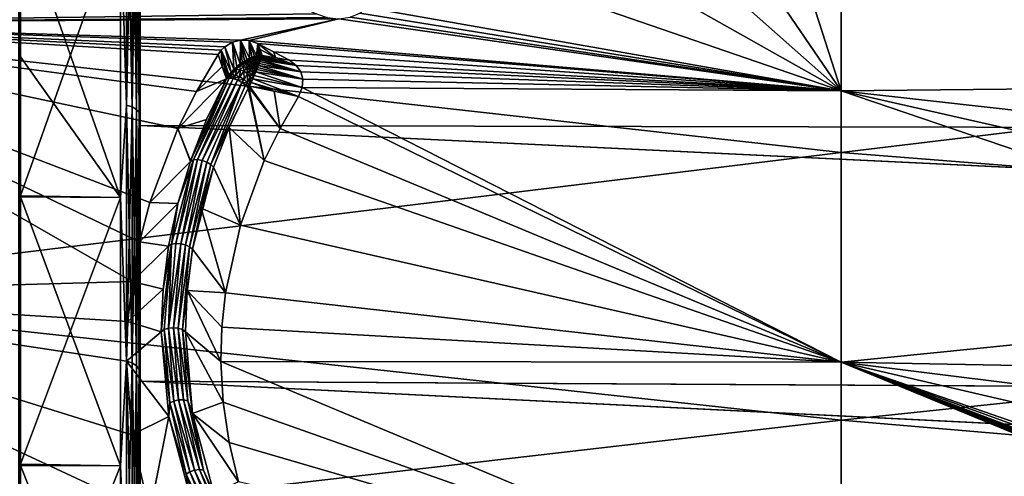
# Model space of a CAD drawing. Header units: metres. Extents: x -31 to 116, y -82 to 82.
# Tile 325 of 656: x 11 to 26, y -33 to -26. Entities that reach past the tile are written whole.
import ezdxf

# ---------------------------------------------------------------- set-up
doc = ezdxf.new("R2010")
doc.units = ezdxf.units.M
doc.layers.add('solid_80000000GA_10_1', color=7, linetype='CONTINUOUS')

msp = doc.modelspace()

# ---------------------------------------------------------------- linework, layer by layer
at = {"layer": 'solid_80000000GA_10_1'}
for points in [[(5.595928, -25.962204, -54.73056), (5.595928, -21.725851, -56.546066), (15.155936, -25.826351, -54.91227)], [(23.04767, -23.726908, 55.984234), (5.595928, -21.725851, 56.546066), (5.595928, -25.962206, 54.73056)], [(21.706841, -22.824995, -56.333199), (23.04767, -22.747946, -56.389107), (23.04767, -26.9874, -54.487438)], [(31.004324, -26.905794, -54.68261), (23.04767, -26.9874, -54.487438), (23.04767, -22.747946, -56.389107)], [(30.641781, -26.41151, -54.916027), (31.004324, -26.905794, -54.68261), (23.04767, -22.747946, -56.389107)], [(30.242102, -25.938753, -55.133194), (30.641781, -26.41151, -54.916027), (23.04767, -22.747946, -56.389107)], [(29.806677, -25.489527, -55.333946), (30.242102, -25.938753, -55.133194), (23.04767, -22.747946, -56.389107)], [(20.386131, -23.083086, -56.204445), (21.706841, -22.824995, -56.333199), (23.04767, -26.9874, -54.487438)], [(19.127661, -23.513071, -56.004345), (20.386131, -23.083086, -56.204445), (23.04767, -26.9874, -54.487438)], [(12.205235, -24.323917, -46.069187), (12.296415, -27.203577, -44.176739), (12.296415, -23.157877, -46.804512)], [(12.296415, -27.203577, 44.176739), (12.205235, -24.323917, 46.069187), (12.296415, -23.157877, 46.804512)], [(12.296415, -23.157877, -46.804512), (12.296415, -27.203577, -44.176739), (12.378717, -23.180094, -46.841476)], [(12.296415, -23.157877, 46.804512), (12.378717, -23.180094, 46.841476), (12.378717, -27.228317, 44.212067)], [(12.296415, -27.203577, 44.176739), (12.296415, -23.157877, 46.804512), (12.378717, -27.228317, 44.212067)], [(12.296415, -27.203577, -44.176739), (12.378717, -27.228317, -44.212067), (12.378717, -23.180094, -46.841476)], [(12.378717, -23.180094, -46.841476), (12.378717, -27.228317, -44.212067), (12.443876, -23.214216, -46.898254)], [(12.378717, -23.180094, 46.841476), (12.443876, -23.214216, 46.898254), (12.443876, -27.266317, 44.266327)], [(12.378717, -27.228317, 44.212067), (12.378717, -23.180094, 46.841476), (12.443876, -27.266317, 44.266327)], [(12.378717, -27.228317, -44.212067), (12.443876, -27.266317, -44.266327), (12.443876, -23.214216, -46.898254)], [(12.443876, -23.214216, -46.898254), (12.443876, -27.266317, -44.266327), (12.485639, -23.256973, -46.969398)], [(12.443876, -23.214216, 46.898254), (12.485639, -23.256973, 46.969398), (12.485639, -27.313931, 44.334316)], [(12.443876, -27.266317, 44.266327), (12.443876, -23.214216, 46.898254), (12.485639, -27.313931, 44.334316)], [(12.443876, -27.266317, -44.266327), (12.485639, -27.313931, -44.334316), (12.485639, -23.256973, -46.969398)], [(12.485639, -27.313931, 44.334316), (12.485639, -23.256973, 46.969398), (12.5, -24.473694, 46.329247)], [(12.485639, -23.256973, -46.969398), (12.485639, -27.313931, -44.334316), (12.5, -24.48431, -46.322567)], [(12.5, -23.505836, -53.711914), (103, -27.691591, -54.352322), (103, -23.341593, -56.357498)], [(12.5, -23.5058, 53.711929), (103, -23.341688, 56.357452), (103, -27.689804, 54.35323)], [(12.5, -27.509586, 51.775642), (12.5, -23.5058, 53.711929), (103, -27.689804, 54.35323)], [(12.5, -24.473694, 46.329247), (12.5, -23.5058, 53.711929), (12.5, -27.509586, 51.775642)], [(12.5, -23.505836, -53.711914), (12.5, -27.509619, -51.775623), (103, -27.691591, -54.352322)], [(12.5, -26.658291, -44.898903), (12.5, -27.509619, -51.775623), (12.5, -23.505836, -53.711914)], [(12.5, -24.48431, -46.322567), (12.5, -26.658291, -44.898903), (12.5, -23.505836, -53.711914)], [(17.943159, -24.109961, -55.73037), (19.127661, -23.513071, -56.004345), (23.04767, -26.9874, -54.487438)], [(23.04767, -27.916227, 54.017448), (23.04767, -23.726908, 55.984234), (5.595928, -25.962206, 54.73056)], [(44.944008, -25.275887, 55.722126), (23.04767, -23.726908, 55.984234), (23.04767, -27.916227, 54.017448)], [(10.67712, -24.061541, 48.30814), (10.7, -25.175966, 47.447727), (10.67712, -28.209888, 45.613697)], [(10.67712, -28.209888, -45.613697), (10.7, -25.187031, -47.440765), (10.67712, -24.061541, -48.30814)], [(16.861902, -24.857506, -55.383644), (17.943159, -24.109961, -55.73037), (23.04767, -26.9874, -54.487438)], [(10.7, -24.300222, -46.052967), (10.7, -28.568169, -43.143787), (12.205235, -24.323917, -46.069187)], [(10.7, -27.402473, -45.989948), (10.7, -28.568169, -43.143787), (10.7, -24.300222, -46.052967)], [(10.7, -25.187031, -47.440765), (10.7, -27.402473, -45.989948), (10.7, -24.300222, -46.052967)], [(10.7, -24.310728, 46.046356), (12.205235, -24.323917, 46.069187), (12.205235, -28.593248, 43.157959)], [(10.7, -26.474466, 44.629395), (10.7, -24.310728, 46.046356), (12.205235, -28.593248, 43.157959)], [(10.7, -25.175966, 47.447727), (10.7, -24.310728, 46.046356), (10.7, -26.474466, 44.629395)], [(10.7, -28.568169, -43.143787), (12.205235, -28.593248, -43.157959), (12.205235, -24.323917, -46.069187)], [(12.205235, -24.323917, -46.069187), (12.205235, -28.593248, -43.157959), (12.296415, -27.203577, -44.176739)], [(12.296415, -27.203577, 44.176739), (12.205235, -28.593248, 43.157959), (12.205235, -24.323917, 46.069187)], [(12.485639, -27.313931, 44.334316), (12.5, -24.473694, 46.329247), (12.5, -28.761805, 43.40633)], [(12.485639, -27.313931, -44.334316), (12.5, -26.658291, -44.898903), (12.5, -24.48431, -46.322567)], [(12.5, -28.761805, 43.40633), (12.5, -24.473694, 46.329247), (12.5, -27.509586, 51.775642)], [(15.915729, -25.731342, -54.968346), (16.861902, -24.857506, -55.383644), (23.04767, -26.9874, -54.487438)], [(10.67712, -28.209888, 45.613697), (10.7, -25.175966, 47.447727), (10.7, -29.545706, 44.4692)], [(10.7, -25.175966, 47.447727), (10.7, -26.474466, 44.629395), (10.7, -28.583839, 43.13221)], [(10.7, -29.545706, 44.4692), (10.7, -25.175966, 47.447727), (10.7, -28.583839, 43.13221)], [(10.67712, -28.209888, -45.613697), (10.7, -27.402473, -45.989948), (10.7, -25.187031, -47.440765)], [(44.944008, -29.641315, 53.527733), (44.944008, -25.275887, 55.722126), (23.04767, -27.916227, 54.017448)], [(15.804276, -25.819496, -54.925289), (15.915729, -25.731342, -54.968346), (23.04767, -26.9874, -54.487438)], [(5.595928, -25.962204, -54.73056), (15.155936, -25.826351, -54.91227), (15.314411, -25.885389, -54.886837)], [(5.595928, -25.962204, -54.73056), (15.314411, -25.885389, -54.886837), (15.488615, -25.904158, -54.880608)], [(14.011325, -26.222872, -54.707241), (5.595928, -25.962204, -54.73056), (15.488615, -25.904158, -54.880608)], [(14.141746, -26.229488, -54.705948), (14.011325, -26.222872, -54.707241), (15.488615, -25.904158, -54.880608)], [(14.141746, -26.229488, -54.705948), (15.488615, -25.904158, -54.880608), (23.04767, -26.9874, -54.487438)], [(15.488615, -25.904158, -54.880608), (15.658215, -25.880358, -54.894409), (23.04767, -26.9874, -54.487438)], [(15.658215, -25.880358, -54.894409), (15.804276, -25.819496, -54.925289), (23.04767, -26.9874, -54.487438)], [(12.380383, -29.858343, -52.787518), (5.595928, -30.048262, -52.598217), (5.595928, -25.962204, -54.73056)], [(12.492253, -29.260593, -53.122738), (12.380383, -29.858343, -52.787518), (5.595928, -25.962204, -54.73056)], [(12.647789, -28.669367, -53.446285), (12.492253, -29.260593, -53.122738), (5.595928, -25.962204, -54.73056)], [(13.0697, -27.552834, -54.036209), (12.647789, -28.669367, -53.446285), (5.595928, -25.962204, -54.73056)], [(13.348016, -26.995573, -54.320648), (13.0697, -27.552834, -54.036209), (5.595928, -25.962204, -54.73056)], [(13.674114, -26.439129, -54.598244), (13.348016, -26.995573, -54.320648), (5.595928, -25.962204, -54.73056)], [(13.720813, -26.376411, -54.62923), (13.674114, -26.439129, -54.598244), (5.595928, -25.962204, -54.73056)], [(13.772994, -26.324995, -54.65477), (13.720813, -26.376411, -54.62923), (5.595928, -25.962204, -54.73056)], [(13.887912, -26.254307, -54.690399), (13.772994, -26.324995, -54.65477), (5.595928, -25.962204, -54.73056)], [(14.011325, -26.222872, -54.707241), (13.887912, -26.254307, -54.690399), (5.595928, -25.962204, -54.73056)], [(23.04767, -27.916227, 54.017448), (5.595928, -25.962206, 54.73056), (5.595928, -30.048264, 52.598217)], [(13.871194, -26.706444, -53.218796), (13.720813, -26.376411, -54.62923), (13.772994, -26.324995, -54.65477)], [(13.912161, -26.661728, -53.254532), (13.772994, -26.324995, -54.65477), (13.887912, -26.254307, -54.690399)], [(13.912161, -26.661728, -53.254532), (13.871194, -26.706444, -53.218796), (13.772994, -26.324995, -54.65477)], [(14.004332, -26.580278, -53.358555), (13.887912, -26.254307, -54.690399), (14.011325, -26.222872, -54.707241)], [(13.956624, -26.619438, -53.301147), (13.912161, -26.661728, -53.254532), (13.887912, -26.254307, -54.690399)], [(14.004332, -26.580278, -53.358555), (13.956624, -26.619438, -53.301147), (13.887912, -26.254307, -54.690399)], [(14.037733, -26.556246, -53.402843), (14.004332, -26.580278, -53.358555), (14.011325, -26.222872, -54.707241)], [(14.144237, -26.496422, -53.565453), (14.011325, -26.222872, -54.707241), (14.141746, -26.229488, -54.705948)], [(14.072223, -26.534128, -53.452072), (14.037733, -26.556246, -53.402843), (14.011325, -26.222872, -54.707241)], [(14.107717, -26.514126, -53.506241), (14.072223, -26.534128, -53.452072), (14.011325, -26.222872, -54.707241)], [(14.144237, -26.496422, -53.565453), (14.107717, -26.514126, -53.506241), (14.011325, -26.222872, -54.707241)], [(14.271475, -26.276323, -54.685352), (14.141746, -26.229488, -54.705948), (23.04767, -26.9874, -54.487438)], [(14.249118, -26.462095, -53.755013), (14.141746, -26.229488, -54.705948), (14.271475, -26.276323, -54.685352)], [(14.181658, -26.4813, -53.629711), (14.144237, -26.496422, -53.565453), (14.141746, -26.229488, -54.705948)], [(14.219918, -26.469082, -53.699291), (14.181658, -26.4813, -53.629711), (14.141746, -26.229488, -54.705948)], [(14.249118, -26.462095, -53.755013), (14.219918, -26.469082, -53.699291), (14.141746, -26.229488, -54.705948)], [(14.278843, -26.457186, -53.814007), (14.249118, -26.462095, -53.755013), (14.271475, -26.276323, -54.685352)], [(14.508245, -26.402161, -54.628002), (14.271475, -26.276323, -54.685352), (23.04767, -26.9874, -54.487438)], [(14.540766, -26.490574, -54.25703), (14.271475, -26.276323, -54.685352), (14.508245, -26.402161, -54.628002)], [(14.308779, -26.454575, -53.876293), (14.278843, -26.457186, -53.814007), (14.271475, -26.276323, -54.685352)], [(14.303813, -26.364845, -54.313377), (14.308779, -26.454575, -53.876293), (14.271475, -26.276323, -54.685352)], [(14.540766, -26.490574, -54.25703), (14.303813, -26.364845, -54.313377), (14.271475, -26.276323, -54.685352)], [(14.303813, -26.364845, -54.313377), (14.338618, -26.454464, -53.941887), (14.308779, -26.454575, -53.876293)], [(14.540766, -26.490574, -54.25703), (14.338618, -26.454464, -53.941887), (14.303813, -26.364845, -54.313377)], [(10.7, -28.583839, 43.13221), (10.7, -26.474466, 44.629395), (12.205235, -28.593248, 43.157959)], [(13.732723, -26.623426, -53.874722), (13.348016, -26.995573, -54.320648), (13.674114, -26.439129, -54.598244)], [(13.732723, -26.623426, -53.874722), (13.674114, -26.439129, -54.598244), (13.720813, -26.376411, -54.62923)], [(13.732723, -26.623426, -53.874722), (13.720813, -26.376411, -54.62923), (13.798325, -26.806171, -53.176521)], [(13.815436, -26.779102, -53.184803), (13.798325, -26.806171, -53.176521), (13.720813, -26.376411, -54.62923)], [(13.834209, -26.752617, -53.194653), (13.815436, -26.779102, -53.184803), (13.720813, -26.376411, -54.62923)], [(13.871194, -26.706444, -53.218796), (13.834209, -26.752617, -53.194653), (13.720813, -26.376411, -54.62923)], [(14.136084, -26.518341, -53.487858), (14.072223, -26.534128, -53.452072), (14.107717, -26.514126, -53.506241)], [(14.136084, -26.518341, -53.487858), (14.107717, -26.514126, -53.506241), (14.144237, -26.496422, -53.565453)], [(14.136084, -26.518341, -53.487858), (14.144237, -26.496422, -53.565453), (14.174344, -26.498695, -53.56205)], [(14.136084, -26.518341, -53.487858), (14.174344, -26.498695, -53.56205), (14.169185, -26.526011, -53.478504)], [(14.174344, -26.498695, -53.56205), (14.144237, -26.496422, -53.565453), (14.181658, -26.4813, -53.629711)], [(14.174344, -26.498695, -53.56205), (14.201445, -26.506222, -53.555065), (14.169185, -26.526011, -53.478504)], [(14.169185, -26.526011, -53.478504), (14.201445, -26.506222, -53.555065), (14.200997, -26.539368, -53.471352)], [(14.174344, -26.498695, -53.56205), (14.181658, -26.4813, -53.629711), (14.21049, -26.483114, -53.636894)], [(14.174344, -26.498695, -53.56205), (14.21049, -26.483114, -53.636894), (14.201445, -26.506222, -53.555065)], [(14.21049, -26.483114, -53.636894), (14.181658, -26.4813, -53.629711), (14.219918, -26.469082, -53.699291)], [(14.201445, -26.506222, -53.555065), (14.227494, -26.517595, -53.549412), (14.200997, -26.539368, -53.471352)], [(14.21049, -26.483114, -53.636894), (14.231775, -26.490023, -53.631821), (14.201445, -26.506222, -53.555065)], [(14.201445, -26.506222, -53.555065), (14.231775, -26.490023, -53.631821), (14.227494, -26.517595, -53.549412)], [(14.21049, -26.483114, -53.636894), (14.219918, -26.469082, -53.699291), (14.244808, -26.471149, -53.712318)], [(14.21049, -26.483114, -53.636894), (14.244808, -26.471149, -53.712318), (14.231775, -26.490023, -53.631821)], [(14.244808, -26.471149, -53.712318), (14.219918, -26.469082, -53.699291), (14.249118, -26.462095, -53.755013)], [(14.231775, -26.490023, -53.631821), (14.252296, -26.499332, -53.627483), (14.227494, -26.517595, -53.549412)], [(14.227494, -26.517595, -53.549412), (14.252296, -26.499332, -53.627483), (14.251945, -26.532572, -53.545204)], [(14.244808, -26.471149, -53.712318), (14.260475, -26.476973, -53.708801), (14.231775, -26.490023, -53.631821)], [(14.231775, -26.490023, -53.631821), (14.260475, -26.476973, -53.708801), (14.252296, -26.499332, -53.627483)], [(14.244808, -26.471149, -53.712318), (14.249118, -26.462095, -53.755013), (14.277518, -26.462505, -53.788303)], [(14.244808, -26.471149, -53.712318), (14.277518, -26.462505, -53.788303), (14.260475, -26.476973, -53.708801)], [(14.277518, -26.462505, -53.788303), (14.249118, -26.462095, -53.755013), (14.278843, -26.457186, -53.814007)], [(14.252296, -26.499332, -53.627483), (14.271786, -26.510916, -53.623947), (14.251945, -26.532572, -53.545204)], [(14.251945, -26.532572, -53.545204), (14.271786, -26.510916, -53.623947), (14.274284, -26.550842, -53.542538)], [(14.260475, -26.476973, -53.708801), (14.275664, -26.484121, -53.705654), (14.252296, -26.499332, -53.627483)], [(14.252296, -26.499332, -53.627483), (14.275664, -26.484121, -53.705654), (14.271786, -26.510916, -53.623947)], [(14.277518, -26.462505, -53.788303), (14.287765, -26.466808, -53.786106), (14.260475, -26.476973, -53.708801)], [(14.260475, -26.476973, -53.708801), (14.287765, -26.466808, -53.786106), (14.275664, -26.484121, -53.705654)], [(14.275664, -26.484121, -53.705654), (14.290267, -26.492542, -53.702896), (14.271786, -26.510916, -53.623947)], [(14.271786, -26.510916, -53.623947), (14.290267, -26.492542, -53.702896), (14.289988, -26.524628, -53.621258)], [(14.271786, -26.510916, -53.623947), (14.289988, -26.524628, -53.621258), (14.274284, -26.550842, -53.542538)], [(14.287765, -26.466808, -53.786106), (14.297778, -26.471693, -53.784054), (14.275664, -26.484121, -53.705654)], [(14.275664, -26.484121, -53.705654), (14.297778, -26.471693, -53.784054), (14.290267, -26.492542, -53.702896)], [(14.277518, -26.462505, -53.788303), (14.278843, -26.457186, -53.814007), (14.308771, -26.456976, -53.864838)], [(14.277518, -26.462505, -53.788303), (14.308771, -26.456976, -53.864838), (14.287765, -26.466808, -53.786106)], [(14.308771, -26.456976, -53.864838), (14.278843, -26.457186, -53.814007), (14.308779, -26.454575, -53.876293)], [(14.308771, -26.456976, -53.864838), (14.31875, -26.461847, -53.862785), (14.287765, -26.466808, -53.786106)], [(14.287765, -26.466808, -53.786106), (14.31875, -26.461847, -53.862785), (14.297778, -26.471693, -53.784054)], [(14.290267, -26.492542, -53.702896), (14.304175, -26.502176, -53.70055), (14.289988, -26.524628, -53.621258)], [(14.315158, -26.518448, -53.681568), (14.289988, -26.524628, -53.621258), (14.304175, -26.502176, -53.70055)], [(14.297778, -26.471693, -53.784054), (14.307526, -26.477144, -53.782158), (14.290267, -26.492542, -53.702896)], [(14.290267, -26.492542, -53.702896), (14.307526, -26.477144, -53.782158), (14.304175, -26.502176, -53.70055)], [(14.297778, -26.471693, -53.784054), (14.31875, -26.461847, -53.862785), (14.307526, -26.477144, -53.782158)], [(14.307526, -26.477144, -53.782158), (14.316977, -26.483143, -53.780418), (14.304175, -26.502176, -53.70055)], [(14.322208, -26.500004, -53.741432), (14.304175, -26.502176, -53.70055), (14.316977, -26.483143, -53.780418)], [(14.322208, -26.500004, -53.741432), (14.315158, -26.518448, -53.681568), (14.304175, -26.502176, -53.70055)], [(14.31875, -26.461847, -53.862785), (14.32846, -26.467283, -53.860863), (14.307526, -26.477144, -53.782158)], [(14.307526, -26.477144, -53.782158), (14.32846, -26.467283, -53.860863), (14.316977, -26.483143, -53.780418)], [(14.308771, -26.456976, -53.864838), (14.308779, -26.454575, -53.876293), (14.338618, -26.454464, -53.941887)], [(14.308771, -26.456976, -53.864838), (14.338618, -26.454464, -53.941887), (14.31875, -26.461847, -53.862785)], [(14.322208, -26.500004, -53.741432), (14.850119, -26.605112, -54.534645), (14.315158, -26.518448, -53.681568)], [(14.328556, -26.483013, -53.804768), (14.316977, -26.483143, -53.780418), (14.32846, -26.467283, -53.860863)], [(14.328556, -26.483013, -53.804768), (14.322208, -26.500004, -53.741432), (14.316977, -26.483143, -53.780418)], [(14.31875, -26.461847, -53.862785), (14.338618, -26.454464, -53.941887), (14.32846, -26.467283, -53.860863)], [(14.328556, -26.483013, -53.804768), (14.850119, -26.605112, -54.534645), (14.322208, -26.500004, -53.741432)], [(14.334074, -26.467739, -53.871582), (14.32846, -26.467283, -53.860863), (14.338618, -26.454464, -53.941887)], [(14.334074, -26.467739, -53.871582), (14.328556, -26.483013, -53.804768), (14.32846, -26.467283, -53.860863)], [(14.334074, -26.467739, -53.871582), (14.850119, -26.605112, -54.534645), (14.328556, -26.483013, -53.804768)], [(14.334074, -26.467739, -53.871582), (14.338618, -26.454464, -53.941887), (14.850119, -26.605112, -54.534645)], [(14.540766, -26.490574, -54.25703), (14.850119, -26.605112, -54.534645), (14.338618, -26.454464, -53.941887)], [(14.745036, -26.528008, -54.570648), (14.508245, -26.402161, -54.628002), (23.04767, -26.9874, -54.487438)], [(14.540766, -26.490574, -54.25703), (14.508245, -26.402161, -54.628002), (14.745036, -26.528008, -54.570648)], [(14.540766, -26.490574, -54.25703), (14.745036, -26.528008, -54.570648), (14.850119, -26.605112, -54.534645)], [(12.485639, -27.313931, -44.334316), (12.5, -28.77763, -43.394642), (12.5, -26.658291, -44.898903)], [(12.5, -26.658291, -44.898903), (12.5, -28.77763, -43.394642), (12.5, -27.509619, -51.775623)], [(13.732723, -26.623426, -53.874722), (13.798325, -26.806171, -53.176521), (13.348016, -26.995573, -54.320648)], [(13.946869, -26.665222, -53.202343), (13.871194, -26.706444, -53.218796), (13.912161, -26.661728, -53.254532)], [(14.002442, -26.612885, -53.27129), (13.912161, -26.661728, -53.254532), (13.956624, -26.619438, -53.301147)], [(13.946869, -26.665222, -53.202343), (13.912161, -26.661728, -53.254532), (14.002442, -26.612885, -53.27129)], [(13.946869, -26.665222, -53.202343), (14.002442, -26.612885, -53.27129), (14.003453, -26.670584, -53.172504)], [(14.002442, -26.612885, -53.27129), (13.956624, -26.619438, -53.301147), (14.004332, -26.580278, -53.358555)], [(14.002442, -26.612885, -53.27129), (14.004332, -26.580278, -53.358555), (14.051111, -26.573675, -53.342262)], [(14.002442, -26.612885, -53.27129), (14.051111, -26.573675, -53.342262), (14.05384, -26.618681, -53.249546)], [(14.002442, -26.612885, -53.27129), (14.05384, -26.618681, -53.249546), (14.003453, -26.670584, -53.172504)], [(14.003453, -26.670584, -53.172504), (14.05384, -26.618681, -53.249546), (14.061289, -26.692366, -53.155006)], [(14.051111, -26.573675, -53.342262), (14.004332, -26.580278, -53.358555), (14.037733, -26.556246, -53.402843)], [(14.095261, -26.542892, -53.414551), (14.037733, -26.556246, -53.402843), (14.072223, -26.534128, -53.452072)], [(14.051111, -26.573675, -53.342262), (14.037733, -26.556246, -53.402843), (14.095261, -26.542892, -53.414551)], [(14.051111, -26.573675, -53.342262), (14.095261, -26.542892, -53.414551), (14.096508, -26.580378, -53.325974)], [(14.051111, -26.573675, -53.342262), (14.096508, -26.580378, -53.325974), (14.05384, -26.618681, -53.249546)], [(14.05384, -26.618681, -53.249546), (14.096508, -26.580378, -53.325974), (14.104722, -26.637989, -53.235798)], [(14.05384, -26.618681, -53.249546), (14.104722, -26.637989, -53.235798), (14.061289, -26.692366, -53.155006)], [(14.061289, -26.692366, -53.155006), (14.104722, -26.637989, -53.235798), (14.114432, -26.728279, -53.1516)], [(14.095261, -26.542892, -53.414551), (14.072223, -26.534128, -53.452072), (14.136084, -26.518341, -53.487858)], [(14.095261, -26.542892, -53.414551), (14.136084, -26.518341, -53.487858), (14.134488, -26.55028, -53.402218)], [(14.095261, -26.542892, -53.414551), (14.134488, -26.55028, -53.402218), (14.096508, -26.580378, -53.325974)], [(14.096508, -26.580378, -53.325974), (14.134488, -26.55028, -53.402218), (14.140695, -26.597626, -53.314953)], [(14.096508, -26.580378, -53.325974), (14.140695, -26.597626, -53.314953), (14.104722, -26.637989, -53.235798)], [(14.104722, -26.637989, -53.235798), (14.140695, -26.597626, -53.314953), (14.151095, -26.66927, -53.231113)], [(14.104722, -26.637989, -53.235798), (14.151095, -26.66927, -53.231113), (14.114432, -26.728279, -53.1516)], [(14.136084, -26.518341, -53.487858), (14.169185, -26.526011, -53.478504), (14.134488, -26.55028, -53.402218)], [(14.134488, -26.55028, -53.402218), (14.169185, -26.526011, -53.478504), (14.172329, -26.565578, -53.393322)], [(14.134488, -26.55028, -53.402218), (14.172329, -26.565578, -53.393322), (14.140695, -26.597626, -53.314953)], [(14.140695, -26.597626, -53.314953), (14.172329, -26.565578, -53.393322), (14.181058, -26.624388, -53.309837)], [(14.140695, -26.597626, -53.314953), (14.181058, -26.624388, -53.309837), (14.151095, -26.66927, -53.231113)], [(14.151095, -26.66927, -53.231113), (14.181058, -26.624388, -53.309837), (14.189302, -26.710083, -53.235874)], [(14.169185, -26.526011, -53.478504), (14.200997, -26.539368, -53.471352), (14.172329, -26.565578, -53.393322)], [(14.172329, -26.565578, -53.393322), (14.200997, -26.539368, -53.471352), (14.207132, -26.588121, -53.388248)], [(14.172329, -26.565578, -53.393322), (14.207132, -26.588121, -53.388248), (14.181058, -26.624388, -53.309837)], [(14.181058, -26.624388, -53.309837), (14.207132, -26.588121, -53.388248), (14.2152, -26.659088, -53.310944)], [(14.181058, -26.624388, -53.309837), (14.2152, -26.659088, -53.310944), (14.189302, -26.710083, -53.235874)], [(14.217425, -26.754604, -53.252483), (14.189302, -26.710083, -53.235874), (14.2152, -26.659088, -53.310944)], [(14.200997, -26.539368, -53.471352), (14.227494, -26.517595, -53.549412), (14.230533, -26.557995, -53.466621)], [(14.200997, -26.539368, -53.471352), (14.230533, -26.557995, -53.466621), (14.207132, -26.588121, -53.388248)], [(14.207132, -26.588121, -53.388248), (14.230533, -26.557995, -53.466621), (14.237377, -26.616926, -53.387226)], [(14.207132, -26.588121, -53.388248), (14.237377, -26.616926, -53.387226), (14.2152, -26.659088, -53.310944)], [(14.254283, -26.668436, -53.362537), (14.2152, -26.659088, -53.310944), (14.237377, -26.616926, -53.387226)], [(14.239927, -26.70232, -53.314651), (14.217425, -26.754604, -53.252483), (14.2152, -26.659088, -53.310944)], [(14.254283, -26.668436, -53.362537), (14.239927, -26.70232, -53.314651), (14.2152, -26.659088, -53.310944)], [(14.227494, -26.517595, -53.549412), (14.251945, -26.532572, -53.545204), (14.230533, -26.557995, -53.466621)], [(14.230533, -26.557995, -53.466621), (14.251945, -26.532572, -53.545204), (14.256869, -26.581312, -53.464458)], [(14.230533, -26.557995, -53.466621), (14.256869, -26.581312, -53.464458), (14.237377, -26.616926, -53.387226)], [(14.268025, -26.635567, -53.415634), (14.237377, -26.616926, -53.387226), (14.256869, -26.581312, -53.464458)], [(14.268025, -26.635567, -53.415634), (14.254283, -26.668436, -53.362537), (14.237377, -26.616926, -53.387226)], [(14.251945, -26.532572, -53.545204), (14.274284, -26.550842, -53.542538), (14.256869, -26.581312, -53.464458)], [(14.268025, -26.635567, -53.415634), (14.949792, -26.8118, -54.434811), (14.254283, -26.668436, -53.362537)], [(14.281071, -26.60392, -53.473976), (14.256869, -26.581312, -53.464458), (14.274284, -26.550842, -53.542538)], [(14.281071, -26.60392, -53.473976), (14.268025, -26.635567, -53.415634), (14.256869, -26.581312, -53.464458)], [(14.281071, -26.60392, -53.473976), (14.949792, -26.8118, -54.434811), (14.268025, -26.635567, -53.415634)], [(14.304752, -26.54508, -53.606792), (14.274284, -26.550842, -53.542538), (14.289988, -26.524628, -53.621258)], [(14.304752, -26.54508, -53.606792), (14.293351, -26.573664, -53.537689), (14.274284, -26.550842, -53.542538)], [(14.293351, -26.573664, -53.537689), (14.281071, -26.60392, -53.473976), (14.274284, -26.550842, -53.542538)], [(14.293351, -26.573664, -53.537689), (14.918262, -26.700624, -54.48896), (14.281071, -26.60392, -53.473976)], [(14.281071, -26.60392, -53.473976), (14.918262, -26.700624, -54.48896), (14.949792, -26.8118, -54.434811)], [(14.315158, -26.518448, -53.681568), (14.304752, -26.54508, -53.606792), (14.289988, -26.524628, -53.621258)], [(14.304752, -26.54508, -53.606792), (14.918262, -26.700624, -54.48896), (14.293351, -26.573664, -53.537689)], [(14.315158, -26.518448, -53.681568), (14.918262, -26.700624, -54.48896), (14.304752, -26.54508, -53.606792)], [(14.315158, -26.518448, -53.681568), (14.850119, -26.605112, -54.534645), (14.918262, -26.700624, -54.48896)], [(14.850119, -26.605112, -54.534645), (14.745036, -26.528008, -54.570648), (23.04767, -26.9874, -54.487438)], [(14.918262, -26.700624, -54.48896), (14.850119, -26.605112, -54.534645), (23.04767, -26.9874, -54.487438)], [(13.798325, -26.806171, -53.176521), (13.0697, -27.552834, -54.036209), (13.348016, -26.995573, -54.320648)], [(13.798325, -26.806171, -53.176521), (13.500889, -27.420771, -52.853241), (13.0697, -27.552834, -54.036209)], [(13.839696, -26.79616, -53.115135), (13.258681, -28.041758, -52.519417), (13.798325, -26.806171, -53.176521)], [(13.302491, -28.024803, -52.460705), (13.258681, -28.041758, -52.519417), (13.839696, -26.79616, -53.115135)], [(13.798325, -26.806171, -53.176521), (13.258681, -28.041758, -52.519417), (13.500889, -27.420771, -52.853241)], [(13.302491, -28.024803, -52.460705), (13.839696, -26.79616, -53.115135), (13.898249, -26.803076, -53.068661)], [(13.364164, -28.02276, -52.418018), (13.302491, -28.024803, -52.460705), (13.898249, -26.803076, -53.068661)], [(13.364164, -28.02276, -52.418018), (13.898249, -26.803076, -53.068661), (13.965496, -26.825888, -53.043781)], [(13.879089, -26.743034, -53.138874), (13.798325, -26.806171, -53.176521), (13.815436, -26.779102, -53.184803)], [(13.879089, -26.743034, -53.138874), (13.839696, -26.79616, -53.115135), (13.798325, -26.806171, -53.176521)], [(13.879089, -26.743034, -53.138874), (13.815436, -26.779102, -53.184803), (13.834209, -26.752617, -53.194653)], [(13.879089, -26.743034, -53.138874), (13.834209, -26.752617, -53.194653), (13.871194, -26.706444, -53.218796)], [(13.879089, -26.743034, -53.138874), (13.937692, -26.75169, -53.096561), (13.839696, -26.79616, -53.115135)], [(13.937692, -26.75169, -53.096561), (13.898249, -26.803076, -53.068661), (13.839696, -26.79616, -53.115135)], [(13.946869, -26.665222, -53.202343), (13.879089, -26.743034, -53.138874), (13.871194, -26.706444, -53.218796)], [(13.946869, -26.665222, -53.202343), (13.937692, -26.75169, -53.096561), (13.879089, -26.743034, -53.138874)], [(13.937692, -26.75169, -53.096561), (14.00188, -26.777481, -53.073643), (13.898249, -26.803076, -53.068661)], [(14.00188, -26.777481, -53.073643), (13.965496, -26.825888, -53.043781), (13.898249, -26.803076, -53.068661)], [(13.946869, -26.665222, -53.202343), (14.003453, -26.670584, -53.172504), (13.937692, -26.75169, -53.096561)], [(14.003453, -26.670584, -53.172504), (14.00188, -26.777481, -53.073643), (13.937692, -26.75169, -53.096561)], [(14.00188, -26.777481, -53.073643), (14.06316, -26.816917, -53.073036), (13.965496, -26.825888, -53.043781)], [(14.003453, -26.670584, -53.172504), (14.061289, -26.692366, -53.155006), (14.00188, -26.777481, -53.073643)], [(14.061289, -26.692366, -53.155006), (14.06316, -26.816917, -53.073036), (14.00188, -26.777481, -53.073643)], [(14.061289, -26.692366, -53.155006), (14.114432, -26.728279, -53.1516), (14.06316, -26.816917, -53.073036)], [(14.114432, -26.728279, -53.1516), (14.113391, -26.864838, -53.09494), (14.06316, -26.816917, -53.073036)], [(14.114432, -26.728279, -53.1516), (14.157394, -26.774672, -53.162689), (14.113391, -26.864838, -53.09494)], [(14.157394, -26.774672, -53.162689), (14.145823, -26.914949, -53.136597), (14.113391, -26.864838, -53.09494)], [(14.114432, -26.728279, -53.1516), (14.151095, -26.66927, -53.231113), (14.157394, -26.774672, -53.162689)], [(14.169966, -26.861872, -53.163273), (14.145823, -26.914949, -53.136597), (14.157394, -26.774672, -53.162689)], [(14.151095, -26.66927, -53.231113), (14.189302, -26.710083, -53.235874), (14.157394, -26.774672, -53.162689)], [(14.193997, -26.808046, -53.202007), (14.157394, -26.774672, -53.162689), (14.189302, -26.710083, -53.235874)], [(14.193997, -26.808046, -53.202007), (14.169966, -26.861872, -53.163273), (14.157394, -26.774672, -53.162689)], [(14.193997, -26.808046, -53.202007), (14.882498, -27.072086, -54.304825), (14.169966, -26.861872, -53.163273)], [(14.217425, -26.754604, -53.252483), (14.193997, -26.808046, -53.202007), (14.189302, -26.710083, -53.235874)], [(14.217425, -26.754604, -53.252483), (14.940555, -26.937016, -54.372818), (14.193997, -26.808046, -53.202007)], [(14.193997, -26.808046, -53.202007), (14.940555, -26.937016, -54.372818), (14.882498, -27.072086, -54.304825)], [(14.239927, -26.70232, -53.314651), (14.940555, -26.937016, -54.372818), (14.217425, -26.754604, -53.252483)], [(14.254283, -26.668436, -53.362537), (14.949792, -26.8118, -54.434811), (14.239927, -26.70232, -53.314651)], [(14.239927, -26.70232, -53.314651), (14.949792, -26.8118, -54.434811), (14.940555, -26.937016, -54.372818)], [(14.949792, -26.8118, -54.434811), (14.918262, -26.700624, -54.48896), (23.04767, -26.9874, -54.487438)], [(13.435093, -28.035833, -52.397167), (13.364164, -28.02276, -52.418018), (13.965496, -26.825888, -53.043781)], [(13.435093, -28.035833, -52.397167), (13.965496, -26.825888, -53.043781), (14.031892, -26.861303, -53.043915)], [(13.505253, -28.062246, -52.401237), (13.435093, -28.035833, -52.397167), (14.031892, -26.861303, -53.043915)], [(13.564739, -28.098194, -52.429516), (13.505253, -28.062246, -52.401237), (14.031892, -26.861303, -53.043915)], [(13.564739, -28.098194, -52.429516), (14.031892, -26.861303, -53.043915), (14.088002, -26.904352, -53.069172)], [(13.564739, -28.098194, -52.429516), (14.088002, -26.904352, -53.069172), (14.125849, -26.948784, -53.115902)], [(13.564739, -28.098194, -52.429516), (14.125849, -26.948784, -53.115902), (13.840489, -27.537373, -52.804066)], [(13.840489, -27.537373, -52.804066), (14.125849, -26.948784, -53.115902), (14.368186, -28.035181, -53.806263)], [(14.06316, -26.816917, -53.073036), (14.031892, -26.861303, -53.043915), (13.965496, -26.825888, -53.043781)], [(14.06316, -26.816917, -53.073036), (14.113391, -26.864838, -53.09494), (14.031892, -26.861303, -53.043915)], [(14.113391, -26.864838, -53.09494), (14.088002, -26.904352, -53.069172), (14.031892, -26.861303, -53.043915)], [(14.113391, -26.864838, -53.09494), (14.145823, -26.914949, -53.136597), (14.088002, -26.904352, -53.069172)], [(14.088002, -26.904352, -53.069172), (14.145823, -26.914949, -53.136597), (14.135525, -26.931604, -53.125641)], [(14.088002, -26.904352, -53.069172), (14.135525, -26.931604, -53.125641), (14.125849, -26.948784, -53.115902)], [(14.125849, -26.948784, -53.115902), (14.135525, -26.931604, -53.125641), (14.368186, -28.035181, -53.806263)], [(14.135525, -26.931604, -53.125641), (14.145823, -26.914949, -53.136597), (14.605113, -27.553627, -54.057949)], [(14.135525, -26.931604, -53.125641), (14.605113, -27.553627, -54.057949), (14.368186, -28.035181, -53.806263)], [(14.169966, -26.861872, -53.163273), (14.516418, -26.992338, -53.731644), (14.145823, -26.914949, -53.136597)], [(14.145823, -26.914949, -53.136597), (14.516418, -26.992338, -53.731644), (14.605113, -27.553627, -54.057949)], [(14.169966, -26.861872, -53.163273), (14.882498, -27.072086, -54.304825), (14.516418, -26.992338, -53.731644)], [(14.940555, -26.937016, -54.372818), (23.04767, -31.069263, -52.267593), (14.882498, -27.072086, -54.304825)], [(14.940555, -26.937016, -54.372818), (14.949792, -26.8118, -54.434811), (23.04767, -26.9874, -54.487438)], [(14.940555, -26.937016, -54.372818), (23.04767, -26.9874, -54.487438), (23.04767, -31.069263, -52.267593)], [(31.004324, -26.905794, -54.68261), (31.608759, -27.94392, -54.171326), (23.04767, -26.9874, -54.487438)], [(14.516418, -26.992338, -53.731644), (14.882498, -27.072086, -54.304825), (14.605113, -27.553627, -54.057949)], [(14.605113, -27.553627, -54.057949), (14.882498, -27.072086, -54.304825), (23.04767, -31.069263, -52.267593)], [(32.305847, -30.139357, -52.995266), (23.04767, -31.069263, -52.267593), (23.04767, -26.9874, -54.487438)], [(32.04496, -29.029886, -53.605869), (32.305847, -30.139357, -52.995266), (23.04767, -26.9874, -54.487438)], [(31.608759, -27.94392, -54.171326), (32.04496, -29.029886, -53.605869), (23.04767, -26.9874, -54.487438)], [(12.205235, -28.593248, -43.157959), (12.296415, -31.056196, -41.273258), (12.296415, -27.203577, -44.176739)], [(12.296415, -31.056196, 41.273258), (12.205235, -28.593248, 43.157959), (12.296415, -27.203577, 44.176739)], [(12.296415, -27.203577, -44.176739), (12.296415, -31.056196, -41.273258), (12.378717, -27.228317, -44.212067)], [(12.296415, -27.203577, 44.176739), (12.378717, -27.228317, 44.212067), (12.378717, -31.08334, 41.306774)], [(12.296415, -31.056196, 41.273258), (12.296415, -27.203577, 44.176739), (12.378717, -31.08334, 41.306774)], [(12.296415, -31.056196, -41.273258), (12.378717, -31.08334, -41.306774), (12.378717, -27.228317, -44.212067)], [(12.378717, -27.228317, -44.212067), (12.378717, -31.08334, -41.306774), (12.443876, -27.266317, -44.266327)], [(12.378717, -27.228317, 44.212067), (12.443876, -27.266317, 44.266327), (12.443876, -31.125031, 41.358253)], [(12.378717, -31.08334, 41.306774), (12.378717, -27.228317, 44.212067), (12.443876, -31.125031, 41.358253)], [(10.67712, -28.209888, -45.613697), (10.7, -29.562157, -44.457047), (10.7, -27.402473, -45.989948)], [(10.7, -27.402473, -45.989948), (10.7, -29.562157, -44.457047), (10.7, -28.568169, -43.143787)], [(12.378717, -31.08334, -41.306774), (12.443876, -31.125031, -41.358253), (12.443876, -27.266317, -44.266327)], [(12.443876, -27.266317, -44.266327), (12.443876, -31.125031, -41.358253), (12.485639, -27.313931, -44.334316)], [(12.443876, -27.266317, 44.266327), (12.485639, -27.313931, 44.334316), (12.485639, -31.177269, 41.422756)], [(12.443876, -31.125031, 41.358253), (12.443876, -27.266317, 44.266327), (12.485639, -31.177269, 41.422756)], [(12.443876, -31.125031, -41.358253), (12.485639, -31.177269, -41.422756), (12.485639, -27.313931, -44.334316)], [(12.485639, -31.177269, 41.422756), (12.485639, -27.313931, 44.334316), (12.5, -28.761805, 43.40633)], [(12.485639, -27.313931, -44.334316), (12.485639, -31.177269, -41.422756), (12.5, -28.77763, -43.394642)], [(12.5, -27.509586, 51.775642), (103, -27.689804, 54.35323), (103, -31.86529, 52.015404)], [(12.5, -31.355291, 49.541309), (12.5, -27.509586, 51.775642), (103, -31.86529, 52.015404)], [(12.5, -28.761805, 43.40633), (12.5, -27.509586, 51.775642), (12.5, -31.355291, 49.541309)], [(12.5, -27.509619, -51.775623), (103, -31.870413, -52.012264), (103, -27.691591, -54.352322)], [(12.5, -27.509619, -51.775623), (12.5, -31.355318, -49.54129), (103, -31.870413, -52.012264)], [(12.5, -28.77763, -43.394642), (12.5, -31.355318, -49.54129), (12.5, -27.509619, -51.775623)], [(13.500889, -27.420771, -52.853241), (13.258681, -28.041758, -52.519417), (13.0697, -27.552834, -54.036209)], [(13.564739, -28.098194, -52.429516), (13.840489, -27.537373, -52.804066), (13.605256, -28.138676, -52.478077)], [(13.605256, -28.138676, -52.478077), (13.840489, -27.537373, -52.804066), (14.008547, -29.007959, -53.282787)], [(13.840489, -27.537373, -52.804066), (14.368186, -28.035181, -53.806263), (14.008547, -29.007959, -53.282787)], [(13.256342, -28.048546, -52.515728), (12.647789, -28.669367, -53.446285), (13.0697, -27.552834, -54.036209)], [(13.258681, -28.041758, -52.519417), (13.256342, -28.048546, -52.515728), (13.0697, -27.552834, -54.036209)], [(14.368186, -28.035181, -53.806263), (14.605113, -27.553627, -54.057949), (23.04767, -31.069263, -52.267593)], [(23.04767, -31.943884, 51.737694), (23.04767, -27.916227, 54.017448), (5.595928, -30.048264, 52.598217)], [(44.944008, -29.641315, 53.527733), (23.04767, -27.916227, 54.017448), (23.04767, -31.943884, 51.737694)], [(13.256342, -28.048546, -52.515728), (13.06543, -28.685465, -52.165287), (12.647789, -28.669367, -53.446285)], [(12.973967, -29.297569, -51.751514), (13.06543, -28.685465, -52.165287), (13.302491, -28.024803, -52.460705)], [(13.037249, -29.286234, -51.712948), (12.973967, -29.297569, -51.751514), (13.302491, -28.024803, -52.460705)], [(13.037249, -29.286234, -51.712948), (13.302491, -28.024803, -52.460705), (13.364164, -28.02276, -52.418018)], [(13.110362, -29.2892, -51.696442), (13.037249, -29.286234, -51.712948), (13.364164, -28.02276, -52.418018)], [(13.302491, -28.024803, -52.460705), (13.06543, -28.685465, -52.165287), (13.256342, -28.048546, -52.515728)], [(13.110362, -29.2892, -51.696442), (13.364164, -28.02276, -52.418018), (13.435093, -28.035833, -52.397167)], [(13.182997, -29.306129, -51.704468), (13.110362, -29.2892, -51.696442), (13.435093, -28.035833, -52.397167)], [(13.182997, -29.306129, -51.704468), (13.435093, -28.035833, -52.397167), (13.505253, -28.062246, -52.401237)], [(13.244913, -29.334558, -51.735752), (13.182997, -29.306129, -51.704468), (13.505253, -28.062246, -52.401237)], [(13.244913, -29.334558, -51.735752), (13.505253, -28.062246, -52.401237), (13.564739, -28.098194, -52.429516)], [(13.244913, -29.334558, -51.735752), (13.564739, -28.098194, -52.429516), (13.287492, -29.370537, -51.785961)], [(13.302491, -28.024803, -52.460705), (13.256342, -28.048546, -52.515728), (13.258681, -28.041758, -52.519417)], [(13.564739, -28.098194, -52.429516), (13.605256, -28.138676, -52.478077), (13.287492, -29.370537, -51.785961)], [(13.287492, -29.370537, -51.785961), (13.605256, -28.138676, -52.478077), (13.420248, -28.751772, -52.137794)], [(13.420248, -28.751772, -52.137794), (13.605256, -28.138676, -52.478077), (14.008547, -29.007959, -53.282787)], [(14.008547, -29.007959, -53.282787), (14.368186, -28.035181, -53.806263), (23.04767, -31.069263, -52.267593)], [(10.67712, -28.209888, 45.613697), (10.7, -29.545706, 44.4692), (10.67712, -32.160255, 42.636547)], [(10.67712, -32.160255, -42.636547), (10.7, -29.562157, -44.457047), (10.67712, -28.209888, -45.613697)], [(10.7, -28.568169, -43.143787), (10.7, -32.606133, -39.924541), (12.205235, -28.593248, -43.157959)], [(10.7, -29.562157, -44.457047), (10.7, -32.606133, -39.924541), (10.7, -28.568169, -43.143787)], [(10.7, -28.583839, 43.13221), (12.205235, -28.593248, 43.157959), (12.205235, -32.633179, 39.935936)], [(10.7, -32.62513, 39.908176), (10.7, -28.583839, 43.13221), (12.205235, -32.633179, 39.935936)], [(10.7, -29.545706, 44.4692), (10.7, -28.583839, 43.13221), (10.7, -32.62513, 39.908176)], [(10.7, -32.606133, -39.924541), (12.205235, -32.633179, -39.935936), (12.205235, -28.593248, -43.157959)], [(12.205235, -28.593248, -43.157959), (12.205235, -32.633179, -39.935936), (12.296415, -31.056196, -41.273258)], [(12.296415, -31.056196, 41.273258), (12.205235, -32.633179, 39.935936), (12.205235, -28.593248, 43.157959)], [(13.06543, -28.685465, -52.165287), (12.492253, -29.260593, -53.122738), (12.647789, -28.669367, -53.446285)], [(13.06543, -28.685465, -52.165287), (12.928684, -29.32766, -51.803432), (12.492253, -29.260593, -53.122738)], [(12.973967, -29.297569, -51.751514), (12.928684, -29.32766, -51.803432), (13.06543, -28.685465, -52.165287)], [(12.485639, -31.177269, 41.422756), (12.5, -28.761805, 43.40633), (12.5, -32.818832, 40.17189)], [(12.485639, -31.177269, -41.422756), (12.5, -32.838013, -40.155373), (12.5, -28.77763, -43.394642)], [(12.5, -32.818832, 40.17189), (12.5, -28.761805, 43.40633), (12.5, -31.355291, 49.541309)], [(12.5, -28.77763, -43.394642), (12.5, -32.838013, -40.155373), (12.5, -31.355318, -49.54129)], [(13.287492, -29.370537, -51.785961), (13.420248, -28.751772, -52.137794), (13.786551, -30.026114, -52.712452)], [(13.420248, -28.751772, -52.137794), (14.008547, -29.007959, -53.282787), (13.786551, -30.026114, -52.712452)], [(13.786551, -30.026114, -52.712452), (14.008547, -29.007959, -53.282787), (23.04767, -31.069263, -52.267593)], [(12.928684, -29.32766, -51.803432), (12.380383, -29.858343, -52.787518), (12.492253, -29.260593, -53.122738)], [(12.928684, -29.32766, -51.803432), (12.846478, -29.971466, -51.431927), (12.380383, -29.858343, -52.787518)], [(12.973967, -29.297569, -51.751514), (12.862992, -30.581394, -51.001438), (12.819087, -30.613352, -51.052738)], [(12.973967, -29.297569, -51.751514), (12.819087, -30.613352, -51.052738), (12.846478, -29.971466, -51.431927)], [(12.973967, -29.297569, -51.751514), (12.846478, -29.971466, -51.431927), (12.928684, -29.32766, -51.803432)], [(12.973967, -29.297569, -51.751514), (12.926297, -30.560596, -50.966965), (12.862992, -30.581394, -51.001438)], [(13.037249, -29.286234, -51.712948), (12.926297, -30.560596, -50.966965), (12.973967, -29.297569, -51.751514)], [(13.110362, -29.2892, -51.696442), (12.926297, -30.560596, -50.966965), (13.037249, -29.286234, -51.712948)], [(13.110362, -29.2892, -51.696442), (13.000015, -30.553236, -50.954884), (12.926297, -30.560596, -50.966965)], [(13.182997, -29.306129, -51.704468), (13.000015, -30.553236, -50.954884), (13.110362, -29.2892, -51.696442)], [(13.182997, -29.306129, -51.704468), (13.073738, -30.560436, -50.967033), (13.000015, -30.553236, -50.954884)], [(13.244913, -29.334558, -51.735752), (13.073738, -30.560436, -50.967033), (13.182997, -29.306129, -51.704468)], [(13.244913, -29.334558, -51.735752), (13.137057, -30.581099, -51.00156), (13.073738, -30.560436, -50.967033)], [(13.244913, -29.334558, -51.735752), (13.287492, -29.370537, -51.785961), (13.137057, -30.581099, -51.00156)], [(13.137057, -30.581099, -51.00156), (13.287492, -29.370537, -51.785961), (13.207655, -29.991955, -51.423775)], [(13.207655, -29.991955, -51.423775), (13.287492, -29.370537, -51.785961), (13.786551, -30.026114, -52.712452)], [(10.67712, -32.160255, 42.636547), (10.7, -29.545706, 44.4692), (10.7, -33.679916, 41.173252)], [(10.67712, -32.160255, -42.636547), (10.7, -33.699825, -41.156109), (10.7, -29.562157, -44.457047)], [(10.7, -33.679916, 41.173252), (10.7, -29.545706, 44.4692), (10.7, -32.62513, 39.908176)], [(10.7, -29.562157, -44.457047), (10.7, -33.699825, -41.156109), (10.7, -32.606133, -39.924541)], [(44.944008, -33.816402, 50.992908), (44.944008, -29.641315, 53.527733), (23.04767, -31.943884, 51.737694)], [(12.380383, -29.858343, -52.787518), (12.313848, -30.457384, -52.443233), (5.595928, -30.048262, -52.598217)], [(12.846478, -29.971466, -51.431927), (12.313848, -30.457384, -52.443233), (12.380383, -29.858343, -52.787518)], [(12.64881, -33.335224, -50.667568), (5.595928, -33.960369, -50.161377), (5.595928, -30.048262, -52.598217)], [(12.377623, -32.163761, -51.415283), (12.64881, -33.335224, -50.667568), (5.595928, -30.048262, -52.598217)], [(12.292917, -31.056038, -52.09066), (12.377623, -32.163761, -51.415283), (5.595928, -30.048262, -52.598217)], [(12.313848, -30.457384, -52.443233), (12.292917, -31.056038, -52.09066), (5.595928, -30.048262, -52.598217)], [(23.04767, -31.943884, 51.737694), (5.595928, -30.048264, 52.598217), (5.595928, -33.960369, 50.161377)], [(12.846478, -29.971466, -51.431927), (12.819087, -30.613352, -51.052738), (12.313848, -30.457384, -52.443233)], [(13.137057, -30.581099, -51.00156), (13.207655, -29.991955, -51.423775), (13.180972, -30.61216, -51.053356)], [(13.180972, -30.61216, -51.053356), (13.207655, -29.991955, -51.423775), (13.715756, -31.058458, -52.10981)], [(13.207655, -29.991955, -51.423775), (13.786551, -30.026114, -52.712452), (13.731609, -30.542667, -52.414028)], [(13.207655, -29.991955, -51.423775), (13.731609, -30.542667, -52.414028), (13.715756, -31.058458, -52.10981)], [(13.731609, -30.542667, -52.414028), (13.786551, -30.026114, -52.712452), (23.04767, -31.069263, -52.267593)], [(32.305847, -30.139357, -52.995266), (32.387905, -31.245844, -52.35218), (23.04767, -31.069263, -52.267593)], [(12.819087, -30.613352, -51.052738), (12.292917, -31.056038, -52.09066), (12.313848, -30.457384, -52.443233)], [(12.930329, -31.889578, -50.27182), (12.292917, -31.056038, -52.09066), (12.819087, -30.613352, -51.052738)], [(12.862992, -30.581394, -51.001438), (12.944858, -31.685144, -50.327389), (12.819087, -30.613352, -51.052738)], [(12.944858, -31.685144, -50.327389), (12.930329, -31.889578, -50.27182), (12.819087, -30.613352, -51.052738)], [(13.006774, -31.656319, -50.296505), (12.862992, -30.581394, -51.001438), (12.926297, -30.560596, -50.966965)], [(13.006774, -31.656319, -50.296505), (12.944858, -31.685144, -50.327389), (12.862992, -30.581394, -51.001438)], [(12.926297, -30.560596, -50.966965), (13.000015, -30.553236, -50.954884), (13.079515, -31.640018, -50.288284)], [(13.006774, -31.656319, -50.296505), (12.926297, -30.560596, -50.966965), (13.079515, -31.640018, -50.288284)], [(13.000015, -30.553236, -50.954884), (13.073738, -30.560436, -50.967033), (13.152831, -31.638626, -50.304012)], [(13.079515, -31.640018, -50.288284), (13.000015, -30.553236, -50.954884), (13.152831, -31.638626, -50.304012)], [(13.073738, -30.560436, -50.967033), (13.137057, -30.581099, -51.00156), (13.216385, -31.652252, -50.341347)], [(13.152831, -31.638626, -50.304012), (13.073738, -30.560436, -50.967033), (13.216385, -31.652252, -50.341347)], [(13.137057, -30.581099, -51.00156), (13.180972, -30.61216, -51.053356), (13.288309, -31.84478, -50.289673)], [(13.216385, -31.652252, -50.341347), (13.137057, -30.581099, -51.00156), (13.288309, -31.84478, -50.289673)], [(13.180972, -30.61216, -51.053356), (13.715756, -31.058458, -52.10981), (13.748599, -31.671097, -51.740242)], [(13.288309, -31.84478, -50.289673), (13.180972, -30.61216, -51.053356), (13.748599, -31.671097, -51.740242)], [(13.715756, -31.058458, -52.10981), (13.731609, -30.542667, -52.414028), (23.04767, -31.069263, -52.267593)], [(12.205235, -32.633179, -39.935936), (12.296415, -34.69698, -38.1082), (12.296415, -31.056196, -41.273258)], [(12.296415, -34.69698, 38.108204), (12.205235, -32.633179, 39.935936), (12.296415, -31.056196, 41.273258)], [(12.930329, -31.889578, -50.27182), (12.377623, -32.163761, -51.415283), (12.292917, -31.056038, -52.09066)], [(12.296415, -31.056196, -41.273258), (12.296415, -34.69698, -38.1082), (12.378717, -31.08334, -41.306774)], [(12.296415, -31.056196, 41.273258), (12.378717, -31.08334, 41.306774), (12.378717, -34.726391, 38.139744)], [(12.296415, -34.69698, 38.108204), (12.296415, -31.056196, 41.273258), (12.378717, -34.726391, 38.139744)], [(12.296415, -34.69698, -38.1082), (12.378717, -34.726391, -38.139744), (12.378717, -31.08334, -41.306774)], [(12.378717, -31.08334, -41.306774), (12.378717, -34.726391, -38.139744), (12.443876, -31.125031, -41.358253)], [(12.378717, -31.08334, 41.306774), (12.443876, -31.125031, 41.358253), (12.443876, -34.771572, 38.18819)], [(12.378717, -34.726391, 38.139744), (12.378717, -31.08334, 41.306774), (12.443876, -34.771572, 38.18819)], [(13.715756, -31.058458, -52.10981), (23.04767, -31.069263, -52.267593), (23.04767, -34.969704, -49.742542)], [(13.748599, -31.671097, -51.740242), (13.715756, -31.058458, -52.10981), (23.04767, -34.969704, -49.742542)], [(32.017227, -34.761749, -50.078793), (23.04767, -34.969704, -49.742542), (23.04767, -31.069263, -52.267593)], [(32.009735, -34.75779, -50.081379), (32.017227, -34.761749, -50.078793), (23.04767, -31.069263, -52.267593)], [(31.868736, -34.653286, -50.150757), (32.009735, -34.75779, -50.081379), (23.04767, -31.069263, -52.267593)], [(31.809341, -34.587605, -50.19482), (31.868736, -34.653286, -50.150757), (23.04767, -31.069263, -52.267593)], [(31.760071, -34.514812, -50.243858), (31.809341, -34.587605, -50.19482), (23.04767, -31.069263, -52.267593)], [(31.722956, -34.4375, -50.296093), (31.760071, -34.514812, -50.243858), (23.04767, -31.069263, -52.267593)], [(31.698877, -34.35865, -50.349483), (31.722956, -34.4375, -50.296093), (23.04767, -31.069263, -52.267593)], [(31.691107, -34.208004, -50.45179), (31.698877, -34.35865, -50.349483), (23.04767, -31.069263, -52.267593)], [(31.72757, -34.082287, -50.537571), (31.691107, -34.208004, -50.45179), (23.04767, -31.069263, -52.267593)], [(32.087807, -33.174015, -51.145866), (31.72757, -34.082287, -50.537571), (23.04767, -31.069263, -52.267593)], [(32.308979, -32.223549, -51.754501), (32.087807, -33.174015, -51.145866), (23.04767, -31.069263, -52.267593)], [(32.387905, -31.245844, -52.35218), (32.308979, -32.223549, -51.754501), (23.04767, -31.069263, -52.267593)], [(12.378717, -34.726391, -38.139744), (12.443876, -34.771572, -38.18819), (12.443876, -31.125031, -41.358253)], [(12.443876, -31.125031, -41.358253), (12.443876, -34.771572, -38.18819), (12.485639, -31.177269, -41.422756)], [(12.443876, -31.125031, 41.358253), (12.485639, -31.177269, 41.422756), (12.485639, -34.828182, 38.248894)], [(12.443876, -34.771572, 38.18819), (12.443876, -31.125031, 41.358253), (12.485639, -34.828182, 38.248894)], [(12.443876, -34.771572, -38.18819), (12.485639, -34.828182, -38.248894), (12.485639, -31.177269, -41.422756)], [(12.485639, -34.828182, 38.248894), (12.485639, -31.177269, 41.422756), (12.5, -32.818832, 40.17189)], [(12.485639, -31.177269, -41.422756), (12.485639, -34.828182, -38.248894), (12.5, -32.838013, -40.155373)], [(12.5, -31.355291, 49.541309), (103, -31.86529, 52.015404), (103, -35.848087, 49.354969)], [(12.5, -35.020924, 47.021606), (12.5, -31.355291, 49.541309), (103, -35.848087, 49.354969)], [(12.5, -32.818832, 40.17189), (12.5, -31.355291, 49.541309), (12.5, -35.020924, 47.021606)], [(12.5, -31.355318, -49.54129), (103, -35.856754, -49.348675), (103, -31.870413, -52.012264)], [(12.5, -31.355318, -49.54129), (12.5, -35.020939, -47.021599), (103, -35.856754, -49.348675)], [(12.5, -32.838013, -40.155373), (12.5, -35.020939, -47.021599), (12.5, -31.355318, -49.54129)], [(12.944858, -31.685144, -50.327389), (13.190793, -32.759106, -49.645176), (12.930329, -31.889578, -50.27182)], [(13.250147, -32.722595, -49.61771), (12.944858, -31.685144, -50.327389), (13.006774, -31.656319, -50.296505)], [(13.250147, -32.722595, -49.61771), (13.190793, -32.759106, -49.645176), (12.944858, -31.685144, -50.327389)], [(13.006774, -31.656319, -50.296505), (13.079515, -31.640018, -50.288284), (13.320646, -32.697563, -49.613247)], [(13.250147, -32.722595, -49.61771), (13.006774, -31.656319, -50.296505), (13.320646, -32.697563, -49.613247)], [(13.079515, -31.640018, -50.288284), (13.152831, -31.638626, -50.304012), (13.392376, -32.687618, -49.632553)], [(13.320646, -32.697563, -49.613247), (13.079515, -31.640018, -50.288284), (13.392376, -32.687618, -49.632553)], [(13.152831, -31.638626, -50.304012), (13.216385, -31.652252, -50.341347), (13.455233, -32.69408, -49.672779)], [(13.392376, -32.687618, -49.632553), (13.152831, -31.638626, -50.304012), (13.455233, -32.69408, -49.672779)], [(13.455233, -32.69408, -49.672779), (13.216385, -31.652252, -50.341347), (13.288309, -31.84478, -50.289673)], [(13.288309, -31.84478, -50.289673), (13.748599, -31.671097, -51.740242), (13.83799, -32.278545, -51.36483)], [(13.83799, -32.278545, -51.36483), (13.748599, -31.671097, -51.740242), (23.04767, -34.969704, -49.742542)], [(13.288309, -31.84478, -50.289673), (13.83799, -32.278545, -51.36483), (13.980919, -32.870361, -50.990322)], [(13.610387, -33.040485, -49.513538), (13.288309, -31.84478, -50.289673), (13.980919, -32.870361, -50.990322)], [(13.455233, -32.69408, -49.672779), (13.288309, -31.84478, -50.289673), (13.610387, -33.040485, -49.513538)], [(23.04767, -35.786476, 49.158199), (23.04767, -31.943884, 51.737694), (5.595928, -33.960369, 50.161377)], [(12.930329, -31.889578, -50.27182), (12.64881, -33.335224, -50.667568), (12.377623, -32.163761, -51.415283)], [(13.262648, -33.131081, -49.477062), (12.64881, -33.335224, -50.667568), (12.930329, -31.889578, -50.27182)], [(13.190793, -32.759106, -49.645176), (13.262648, -33.131081, -49.477062), (12.930329, -31.889578, -50.27182)], [(44.944008, -33.816402, 50.992908), (23.04767, -31.943884, 51.737694), (23.04767, -35.786476, 49.158199)], [(10.67712, -32.160255, 42.636547), (10.7, -33.679916, 41.173252), (10.67712, -35.893414, 39.391186)], [(10.67712, -35.893414, -39.391186), (10.7, -33.699825, -41.156109), (10.67712, -32.160255, -42.636547)], [(13.980919, -32.870361, -50.990322), (13.83799, -32.278545, -51.36483), (23.04767, -34.969704, -49.742542)], [(10.7, -32.606133, -39.924541), (10.7, -36.392883, -36.412212), (12.205235, -32.633179, -39.935936)], [(10.7, -33.699825, -41.156109), (10.7, -36.392883, -36.412212), (10.7, -32.606133, -39.924541)], [(10.7, -32.62513, 39.908176), (12.205235, -32.633179, 39.935936), (12.205235, -36.421127, 36.421131)], [(10.7, -36.412212, 36.392887), (10.7, -32.62513, 39.908176), (12.205235, -36.421127, 36.421131)], [(10.7, -33.679916, 41.173252), (10.7, -32.62513, 39.908176), (10.7, -36.412212, 36.392887)], [(10.7, -36.392883, -36.412212), (12.205235, -36.421127, -36.421131), (12.205235, -32.633179, -39.935936)], [(12.205235, -32.633179, -39.935936), (12.205235, -36.421127, -36.421131), (12.296415, -34.69698, -38.1082)], [(12.296415, -34.69698, 38.108204), (12.205235, -36.421127, 36.421131), (12.205235, -32.633179, 39.935936)], [(13.652554, -33.742859, -48.943325), (13.190793, -32.759106, -49.645176), (13.250147, -32.722595, -49.61771)], [(13.250147, -32.722595, -49.61771), (13.320646, -32.697563, -49.613247), (13.719612, -33.709488, -48.94244)], [(13.652554, -33.742859, -48.943325), (13.250147, -32.722595, -49.61771), (13.719612, -33.709488, -48.94244)], [(13.320646, -32.697563, -49.613247), (13.392376, -32.687618, -49.632553), (13.788576, -33.691193, -48.965256)], [(13.719612, -33.709488, -48.94244), (13.320646, -32.697563, -49.613247), (13.788576, -33.691193, -48.965256)], [(13.392376, -32.687618, -49.632553), (13.455233, -32.69408, -49.672779), (13.849737, -33.690456, -49.00843)], [(13.788576, -33.691193, -48.965256), (13.392376, -32.687618, -49.632553), (13.849737, -33.690456, -49.00843)], [(13.849737, -33.690456, -49.00843), (13.455233, -32.69408, -49.672779), (13.610387, -33.040485, -49.513538)], [(13.190793, -32.759106, -49.645176), (13.596819, -33.786526, -48.967655), (13.262648, -33.131081, -49.477062)], [(13.652554, -33.742859, -48.943325), (13.596819, -33.786526, -48.967655), (13.190793, -32.759106, -49.645176)]]:
    msp.add_3dface(points, dxfattribs=at)

doc.saveas('drawing.dxf')
